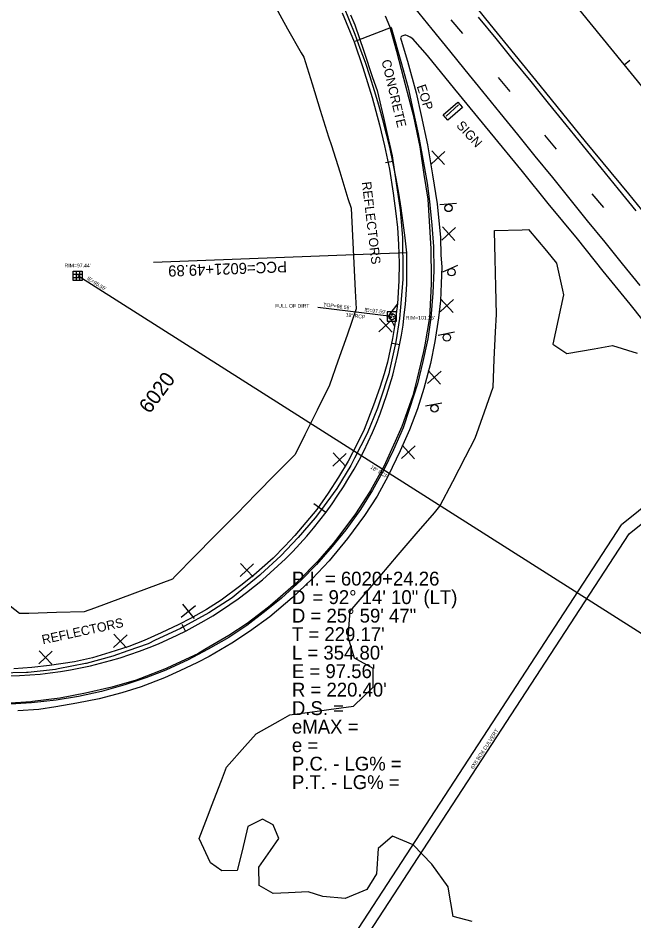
# Model space of a CAD drawing. Extents: x 2132221 to 2141942, y 535736 to 547298.
# Drawn here: x 2138140.9 to 2138474, y 539737.8 to 540225.7 of the extents above; entities that cross this region are included whole.
import ezdxf

# ---------------------------------------------------------------- set-up
doc = ezdxf.new("R2010")
doc.units = 0
for name, color, linetype in [('RD_EX_BldgApp', 7, 'Continuous'), ('RD_EX_BldgApp_txCode', 7, 'Continuous'), ('RD_EX_Conc', 7, 'Continuous'), ('RD_EX_Conc_txCode', 7, 'Continuous'), ('RD_EX_DR_Inlet', 7, 'Continuous'), ('RD_EX_DR_Inlet_txCode', 7, 'Continuous'), ('RD_EX_DR_Pipe', 7, 'Continuous'), ('RD_EX_DR_Pipe_txCode', 7, 'Continuous'), ('RD_EX_Misc', 7, 'Continuous'), ('RD_EX_Misc_txCode', 7, 'Continuous'), ('RD_EX_Road', 7, 'Continuous'), ('RD_EX_Road_txCode', 7, 'Continuous'), ('RD_EX_VEG', 7, 'Continuous'), ('RD_HC_Cl', 7, 'Continuous'), ('RD_HC_Data', 7, 'Continuous'), ('RD_HC_Data_Tic', 7, 'Continuous'), ('RD_HC_TX_Sta50', 7, 'Continuous')]:
    doc.layers.add(name, color=color, linetype=linetype)

msp = doc.modelspace()

# ---------------------------------------------------------------- linework, layer by layer
at = {"layer": 'RD_EX_BldgApp'}
for p, q in [((2138379.08, 540178.73), (2138372.41, 540172.63)), ((2138378.01, 540125.44), (2138369.04, 540124.76)), ((2138378.56, 540092.06), (2138370.39, 540088.29)), ((2138376.82, 540055.95), (2138368, 540054.17)), ((2138370.1, 540017.66), (2138361.28, 540015.88))]:
    msp.add_line(p, q, dxfattribs=at)
for centre in [(2138373.66, 540123.08), (2138375.31, 540088.33), (2138372.79, 540053.07), (2138366.08, 540014.78)]:
    msp.add_circle(centre, 2, dxfattribs=at)
at = {"layer": 'RD_EX_Conc'}
for points in [[(2139012.42, 540389.97), (2138467.16, 539951.77)], [(2138471.43, 539946.97), (2139012.27, 540382.13)], [(2138316.25, 540228.6), (2138322.64, 540212.8), (2138327.28, 540199.05), (2138332.36, 540182.83), (2138336.28, 540168.05), (2138339, 540156.74), (2138341.69, 540144.11), (2138343.8, 540131.1), (2138345.21, 540120.11), (2138346.12, 540112.43), (2138346.67, 540103.39), (2138346.95, 540093.17), (2138346.79, 540083.63), (2138346.04, 540071.31), (2138344.46, 540059.09), (2138343.34, 540052.51), (2138340.62, 540039.71), (2138338.82, 540033.47), (2138336.51, 540026.11), (2138333.15, 540016.43), (2138328.07, 540003.37), (2138324.35, 539995.59), (2138319.33, 539986.15), (2138314.22, 539977.55), (2138308.58, 539968.89), (2138302.43, 539960.12), (2138296.55, 539953.17), (2138290.5, 539946.11), (2138285.12, 539940.23), (2138278.83, 539933.86), (2138268.32, 539924.6), (2138261.31, 539919.03), (2138250.69, 539911.14), (2138242.76, 539906.07), (2138234.11, 539901.12), (2138227.9, 539897.95), (2138218.33, 539893.4), (2138209.17, 539889.36), (2138200.76, 539886.06), (2138190.52, 539882.84), (2138181.19, 539880), (2138171.38, 539877.87), (2138157.98, 539875.72), (2138148.4, 539874.64), (2138138.54, 539874.08)], [(2138342.63, 540220.61), (2138348.24, 540200.93), (2138351.83, 540188.07), (2138354.44, 540176.29), (2138357.3, 540163.17), (2138359.51, 540151.35), (2138362.18, 540136.53), (2138363.31, 540126.5), (2138364.72, 540113.8), (2138365.47, 540102.21), (2138365.79, 540089.34), (2138365.16, 540077.05), (2138364.07, 540063.76), (2138362.42, 540052.28), (2138359.82, 540040.06), (2138356.84, 540028.05), (2138352.65, 540014.74), (2138349.06, 540004.3), (2138343.84, 539992.4), (2138338.66, 539981.57), (2138332.64, 539970.65), (2138326.01, 539960.09), (2138318.06, 539949.2), (2138310.81, 539940.12), (2138302.3, 539930.39), (2138294.07, 539921.97), (2138283.37, 539912.25), (2138275.08, 539905.55), (2138264.6, 539897.47), (2138254.83, 539891.02), (2138243.73, 539884.6), (2138232.84, 539878.93), (2138220.74, 539873.35), (2138209.93, 539869.09), (2138198.6, 539865.33), (2138186.06, 539861.83), (2138173.55, 539859.12), (2138161.55, 539857.1), (2138148.17, 539855.58), (2138136.75, 539854.85)], [(2138342.63, 540220.61), (2138324.44, 540213.59), (2138323.11, 540212.98)], [(2138346.04, 540071.31), (2138341.42, 540065.07), (2138344.46, 540059.09)], [(2138276.06, 539658.72), (2138467.16, 539951.77)], [(2138282.92, 539658.26), (2138471.43, 539946.97)]]:
    msp.add_lwpolyline(points, dxfattribs=at)
msp.add_lwpolyline([(2138381.24, 540177.45), (2138373.32, 540170.53), (2138370.84, 540173.37), (2138378.76, 540180.29)], close=True, dxfattribs=at)
at = {"layer": 'RD_EX_DR_Inlet'}
for p, q in [((2138170.64, 540087.21), (2138175.64, 540087.21)), ((2138172.34, 540088.91), (2138172.34, 540083.91)), ((2138174.04, 540088.91), (2138174.04, 540083.91)), ((2138170.64, 540085.51), (2138175.64, 540085.51)), ((2138345.48, 540061.92), (2138345.48, 540066.92))]:
    msp.add_line(p, q, dxfattribs=at)
for points in [[(2138170.64, 540083.91), (2138170.64, 540088.91), (2138175.64, 540088.91), (2138175.64, 540083.91)], [(2138345.48, 540061.92), (2138345.48, 540066.92), (2138340.48, 540066.92), (2138340.48, 540061.92)]]:
    msp.add_lwpolyline(points, close=True, dxfattribs=at)
for centre, radius in [((2138343.12, 540064.32), 1.75), ((2138342.58, 540063.94), 0.175), ((2138343.14, 540065.24), 0.175), ((2138343.91, 540064.29), 0.175)]:
    msp.add_circle(centre, radius, dxfattribs=at)
at = {"layer": 'RD_EX_DR_Pipe'}
for p, q in [((2138500.33, 539878.7), (2138173.18, 540086.35)), ((2138342.89, 540064.38), (2138302.94, 540069.24))]:
    msp.add_line(p, q, dxfattribs=at)
at = {"layer": 'RD_EX_Misc'}
for p, q in [((2138374.95, 540224.8), (2138381.24, 540217.28)), ((2138400.54, 540193.62), (2138406.84, 540186.09)), ((2138425.59, 540162.47), (2138431.89, 540154.94)), ((2138364.36, 540146.8), (2138371.71, 540153.58)), ((2138364.64, 540153.87), (2138371.42, 540146.52)), ((2138451.26, 540130.8), (2138457.56, 540123.28)), ((2138370.05, 540105.76), (2138377.4, 540112.54)), ((2138370.33, 540112.82), (2138377.11, 540105.47)), ((2138369.07, 540066.86), (2138376.42, 540073.65)), ((2138369.35, 540073.93), (2138376.14, 540066.58)), ((2138336.06, 540056.2), (2138343.41, 540062.98)), ((2138336.35, 540063.27), (2138343.13, 540055.92)), ((2138362.34, 540028.14), (2138369.69, 540034.92)), ((2138362.62, 540035.2), (2138369.4, 540027.85)), ((2138348.25, 539987.74), (2138355.6, 539994.52)), ((2138348.53, 539994.8), (2138355.32, 539987.45)), ((2138311.05, 539983.59), (2138318.4, 539990.37)), ((2138311.33, 539990.66), (2138318.11, 539983.31)), ((2138260.95, 539923.93), (2138268.3, 539930.71)), ((2138261.23, 539930.99), (2138268.01, 539923.64)), ((2138229.09, 539901.87), (2138236.86, 539908.17)), ((2138229.83, 539908.91), (2138236.12, 539901.13)), ((2138192.48, 539885.62), (2138199.83, 539892.4)), ((2138192.77, 539892.69), (2138199.55, 539885.34)), ((2138152.07, 539876.72), (2138159.42, 539883.5)), ((2138152.36, 539883.79), (2138159.14, 539876.44))]:
    msp.add_line(p, q, dxfattribs=at)
for points in [[(2138320.68, 540227.42), (2138322.97, 540222.05), (2138327.81, 540207.85), (2138332.65, 540193.65), (2138335.07, 540186.55), (2138338.46, 540171.94), (2138340.34, 540163.85), (2138343.26, 540151.25), (2138345.43, 540136.41), (2138347.54, 540121.99), (2138348.73, 540107.03), (2138348.87, 540105.25), (2138348.97, 540090.25), (2138349, 540084.49), (2138347.69, 540069.55), (2138347.15, 540063.35), (2138345.17, 540050.77), (2138341.92, 540036.12), (2138341.32, 540033.41), (2138336.65, 540019.16), (2138335.27, 540014.96), (2138329.65, 540001.25), (2138322.9, 539987.85), (2138320.9, 539983.88), (2138313.3, 539971.42), (2138304.36, 539959.38), (2138301.53, 539955.58), (2138292.36, 539944.93), (2138283.06, 539935.08), (2138271.97, 539924.97), (2138271.6, 539924.64), (2138260, 539915.13), (2138256.73, 539912.45), (2138244.14, 539904.24), (2138230.98, 539897.04), (2138228.66, 539895.77), (2138215.07, 539889.42), (2138211.16, 539887.59), (2138200.2, 539883.7), (2138192.13, 539880.84), (2138177.66, 539876.9), (2138177.29, 539876.8), (2138162.55, 539873.98), (2138161.17, 539873.72), (2138146.27, 539872.06), (2138145.47, 539871.97), (2138130.47, 539871.69)], [(2138477.29, 540081.24), (2138467.83, 540092.89), (2138458.38, 540104.53), (2138448.92, 540116.18), (2138439.47, 540127.82), (2138430.01, 540139.47), (2138420.56, 540151.11), (2138411.1, 540162.76), (2138401.65, 540174.4), (2138392.19, 540186.05), (2138382.74, 540197.69), (2138374.35, 540208.03), (2138364.89, 540219.67), (2138355.44, 540231.32)], [(2138339.41, 540226.86), (2138341.67, 540221.33), (2138345.61, 540207.77), (2138349.37, 540193.25), (2138353.13, 540178.73), (2138354.52, 540173.35), (2138357.55, 540158.65), (2138358.08, 540156.06), (2138360.37, 540141.24), (2138362.44, 540127.81), (2138363.19, 540115.87), (2138364.14, 540100.9), (2138364.17, 540100.41), (2138364.34, 540085.41), (2138364.38, 540082.08), (2138363.6, 540067.1), (2138363.44, 540063.94), (2138360.82, 540049.17), (2138360.19, 540045.59), (2138356.63, 540031.02), (2138354.36, 540021.71), (2138349.32, 540007.58), (2138348.4, 540005.01), (2138344.78, 539996.9), (2138338.75, 539983.41), (2138331.4, 539970.33), (2138330.95, 539969.52), (2138323.36, 539957.68), (2138314.32, 539945.71), (2138311.31, 539941.71), (2138302.98, 539932.24), (2138292.48, 539921.53), (2138291.2, 539920.23), (2138279.86, 539910.42), (2138276.28, 539907.33), (2138264.79, 539898.5), (2138254.83, 539892.06), (2138241.92, 539884.43), (2138238.1, 539882.18), (2138224.49, 539875.88), (2138221, 539874.27), (2138207.04, 539868.77), (2138204.75, 539867.87), (2138191.58, 539864.14), (2138177.31, 539860.79), (2138163.54, 539858.13), (2138148.66, 539856.26), (2138147.77, 539856.14), (2138136.86, 539855.43)], [(2138389.74, 540226.23), (2138399.21, 540214.6), (2138408.68, 540202.97), (2138418.15, 540191.34), (2138427.62, 540179.7), (2138437.09, 540168.07), (2138446.56, 540156.44), (2138456.03, 540144.81), (2138465.5, 540133.17), (2138474.97, 540121.54)]]:
    msp.add_lwpolyline(points, dxfattribs=at)
at = {"layer": 'RD_EX_Road'}
for points in [[(2138150.63, 540525.69), (2138170.37, 540500.64), (2138193.47, 540472.19), (2138219.9, 540439.82), (2138238.74, 540416.58), (2138267.67, 540381.19), (2138292.18, 540350.89), (2138317.91, 540319.17), (2138343.78, 540287.15), (2138370.15, 540254.49), (2138396, 540222.44), (2138422.97, 540189.22), (2138447.54, 540159.02), (2138470.93, 540130.75), (2138496.72, 540098.98), (2138518.59, 540071.76), (2138538.41, 540047.23), (2138556.45, 540024.92)], [(2138486.71, 540052.61), (2138471.84, 540071.12), (2138457.33, 540088.84), (2138443.36, 540106.37), (2138427.53, 540125.48), (2138413.64, 540142.72), (2138396.17, 540163.95), (2138377.11, 540187.36), (2138362.25, 540205.41), (2138354.33, 540214.47), (2138352.97, 540215.4), (2138351.43, 540216.16), (2138350.53, 540216.53), (2138350.04, 540216.41), (2138348.46, 540216), (2138347.9, 540215.35), (2138347.64, 540214.97), (2138348, 540213.68), (2138351.51, 540202.36), (2138356.22, 540185.26), (2138358.86, 540173.06), (2138362.27, 540157.2), (2138364.94, 540140.99), (2138367.51, 540125.32), (2138369.4, 540107.11), (2138369.49, 540097.65), (2138370, 540091.31), (2138369.75, 540082.27), (2138369.25, 540072.91), (2138368.27, 540063.76), (2138366.27, 540050.96), (2138363.93, 540038.99), (2138360.26, 540025.56), (2138356.86, 540014.51), (2138352.63, 540003.2), (2138347.6, 539991.8), (2138341.04, 539978.3), (2138335.09, 539967.4), (2138328.22, 539956.81), (2138319.03, 539944.42), (2138309.18, 539932.38), (2138299.92, 539922.56), (2138289.08, 539912.34), (2138277.04, 539902.18), (2138266.09, 539894.09), (2138256.57, 539887.82), (2138244.26, 539880.71), (2138237.9, 539877.4), (2138228.36, 539872.92), (2138220.03, 539869.19), (2138207.38, 539864.26), (2138196.97, 539861.12), (2138184.73, 539857.81), (2138172.64, 539855.39), (2138161.3, 539853.47), (2138152.05, 539852.09), (2138140.75, 539851.37)]]:
    msp.add_lwpolyline(points, dxfattribs=at)
at = {"layer": 'RD_EX_VEG'}
for points in [[(2138279.31, 540233.01), (2138286.68, 540219.94), (2138294.05, 540206.88), (2138295.37, 540204.53), (2138299.86, 540190.21), (2138304.34, 540175.9), (2138308.83, 540161.59), (2138310.33, 540156.83), (2138314.81, 540142.52), (2138319.3, 540128.2), (2138320.96, 540122.92), (2138321.73, 540107.94), (2138322.48, 540093.23), (2138323.24, 540078.25), (2138323.74, 540068.56), (2138318.81, 540054.39), (2138313.89, 540040.22), (2138309.39, 540027.29), (2138302.68, 540013.88), (2138295.98, 540000.46), (2138290.69, 539989.88), (2138280.16, 539979.2), (2138269.63, 539968.52), (2138259.11, 539957.83), (2138257.51, 539956.21), (2138246.98, 539945.53), (2138236.45, 539934.85), (2138225.92, 539924.16), (2138224.32, 539922.54), (2138210.27, 539917.31), (2138196.21, 539912.07), (2138182.16, 539906.83), (2138176.65, 539904.77), (2138161.65, 539904.37), (2138146.66, 539903.97), (2138141.59, 539903.84), (2138129.79, 539913.1)], [(2138386.44, 539737.48), (2138376.17, 539740.19), (2138373.64, 539754.97), (2138373.42, 539756.22), (2138364.72, 539768.44), (2138354.5, 539778.82), (2138343.36, 539783.56), (2138335.57, 539776.84), (2138334.66, 539763.25), (2138329.47, 539754.7), (2138317.71, 539749.96), (2138305.66, 539750.88), (2138297.72, 539753.47), (2138287.19, 539753.02), (2138278.78, 539752.65), (2138271.32, 539756.83), (2138271.16, 539766.76), (2138277.42, 539775.77), (2138281.93, 539782.25), (2138278.8, 539789.66), (2138273.15, 539792.72), (2138265.21, 539788.75), (2138262.01, 539775.62), (2138259.43, 539765.04), (2138251.17, 539764.77), (2138244.91, 539769.2), (2138238.81, 539782.33), (2138244.21, 539796.33), (2138245.52, 539799.74), (2138250.92, 539813.74), (2138253.64, 539820.78), (2138263.56, 539832.02), (2138269.66, 539838.93), (2138282.75, 539846.25), (2138287.82, 539849.08), (2138302.68, 539851.15), (2138308.92, 539852.02), (2138322.31, 539853.89), (2138332.96, 539864.05), (2138332.96, 539874.2), (2138322.81, 539879.81), (2138319.34, 539891.04), (2138320.4, 539905.2), (2138330.18, 539916.58), (2138336.7, 539924.17), (2138346.47, 539935.55), (2138356.24, 539946.93), (2138366.01, 539958.31), (2138369.06, 539961.86), (2138375.95, 539975.18), (2138382.85, 539988.51), (2138388.13, 539998.72), (2138393.08, 540012.89), (2138397.74, 540026.25), (2138398.43, 540041.23), (2138399.12, 540056.22), (2138399.55, 540065.51), (2138399.19, 540080.51), (2138398.84, 540095.5), (2138398.49, 540110.5), (2138398.48, 540110.94), (2138413.48, 540111.29), (2138416.92, 540111.37), (2138426.58, 540099.9), (2138432.13, 540093.3), (2138435.34, 540078.65), (2138435.87, 540076.2), (2138432.93, 540062.84), (2138430, 540049.48), (2138437.74, 540044.4), (2138452.52, 540046.97), (2138462.31, 540048.68), (2138475.67, 540044.67)]]:
    msp.add_lwpolyline(points, dxfattribs=at)
at = {"layer": 'RD_HC_Cl'}
msp.add_line((2136971.61, 542041.65), (2141699.63, 536226.46), dxfattribs=at)
for centre, radius, start, end in [((2137910.5, 540056.99), 442.53, 5.4147, 39.0441), ((2138130.81, 540090.5), 220.4, 269.9089, 2.1449)]:
    msp.add_arc(centre, radius, start, end, dxfattribs=at)
at = {"layer": 'RD_HC_Data'}
msp.add_line((2138351.06, 540098.75), (2138214.14, 540093.62), dxfattribs=at)
at = {"layer": 'RD_HC_Data_Tic'}
for p, q in [((2138468.64, 540200.4), (2138471.74, 540202.92)), ((2138343.51, 540148.27), (2138339.6, 540147.44)), ((2138347.29, 540049.11), (2138343.36, 540049.86)), ((2138307.24, 539958.41), (2138300.84, 539963.21)), ((2138231.5, 539894.44), (2138229.67, 539898))]:
    msp.add_line(p, q, dxfattribs=at)

# ---------------------------------------------------------------- texts
at = {"layer": 'RD_EX_BldgApp_txCode'}
msp.add_text('SIGN', height=5, rotation=312.6403, dxfattribs=at).set_placement((2138377.61, 540167.36))
at = {"layer": 'RD_EX_Conc_txCode'}
msp.add_text('CONCRETE', height=5, rotation=283.429, dxfattribs=at).set_placement((2138337.42, 540202.65))
at = {"layer": 'RD_EX_DR_Inlet_txCode'}
for s, p in [("RIM=97.44'", (2138166.05, 540090.97)), ('FULL OF DIRT', (2138279.9, 540069.18)), ("RIM=101.25'", (2138350.6, 540062.73))]:
    msp.add_text(s, height=2, dxfattribs=at).set_placement(p)
for s, rotation, p in [("IE=95.55'", 327.5963, (2138177.93, 540084.52)), ("TOP=98.56'", 353.0611, (2138305.87, 540069.89)), ("IE=97.59'", 353.0611, (2138328.12, 540067.18))]:
    msp.add_text(s, height=2, rotation=rotation, dxfattribs=at).set_placement(p)
at = {"layer": 'RD_EX_DR_Pipe_txCode'}
for s, rotation, p in [('18" RCP', 353.0611, (2138317.99, 540064.39)), ('18" RCP', 327.5963, (2138331.26, 539982.46)), ('6X6 BOX CULVERT', 56.858, (2138387.08, 539819.61))]:
    msp.add_text(s, height=2, rotation=rotation, dxfattribs=at).set_placement(p)
at = {"layer": 'RD_EX_Misc_txCode'}
for rotation, p in [(276.7333, (2138326.82, 540137.02)), (12.2011, (2138154.34, 539887.23))]:
    msp.add_text('REFLECTORS', height=5, rotation=rotation, dxfattribs=at).set_placement(p)
at = {"layer": 'RD_EX_Road_txCode'}
msp.add_text('EOP', height=5, rotation=287.7232, dxfattribs=at).set_placement((2138356.42, 540188.9))
at = {"layer": 'RD_HC_Data'}
msp.add_text('PCC=6021+49.89', height=6, rotation=182.1449, dxfattribs=at).set_placement((2138286.18, 540094.32))
for s, p in [('P.I. = 6020+24.26', (2138289, 539919)), ('D', (2138289, 539909)), ('    = 92%%d 14\' 10" (LT)', (2138289, 539909)), ('D = 25%%d 59\' 47"', (2138289, 539899)), ("T = 229.17'", (2138289, 539889)), ("L = 354.80'", (2138289, 539879)), ("E = 97.56'", (2138289, 539869)), ("R = 220.40'", (2138289, 539859)), ('D.S. = ', (2138289, 539849)), ('eMAX = ', (2138289, 539839)), ('e = ', (2138289, 539829)), ('P.C. - LG% = ', (2138289, 539819)), ('P.T. - LG% = ', (2138289, 539809))]:
    msp.add_text(s, height=7.5, dxfattribs=at).set_placement(p)
at = {"layer": 'RD_HC_TX_Sta50'}
msp.add_text('6020', height=8, rotation=53.1801, dxfattribs=at).set_placement((2138212.03, 540011.44))

doc.saveas('drawing.dxf')
